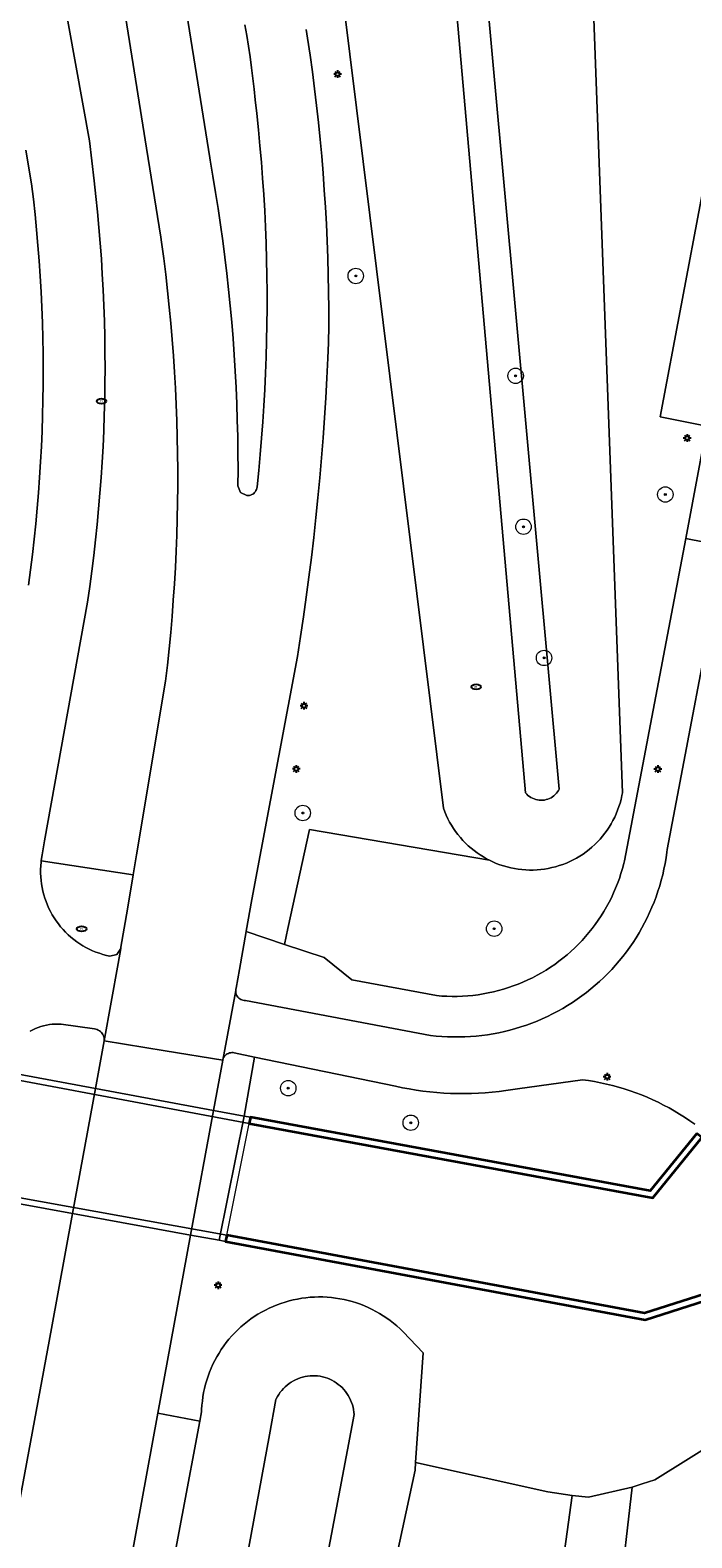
# Model space of a CAD drawing. Header units: metres. Extents: x 152610 to 160096, y 456114 to 462495.
# Tile 468 of 656: x 157918 to 157953, y 460118 to 460196. Entities that reach past the tile are written whole.
import ezdxf
from ezdxf.enums import TextEntityAlignment as Align

# ---------------------------------------------------------------- set-up
doc = ezdxf.new("R2010")
doc.units = ezdxf.units.M
doc.header["$LTSCALE"] = 0.5
doc.layers.get('0').update_dxf_attribs({"linetype": 'CONTINUOUS'})
for name, color, linetype, lineweight in [('B-PV-GK-KADEMUUR-GV', 251, 'CONTINUOUS', 35), ('B-PV-GR-BEPLANTING_CULTUUR_BOSPLANTSOEN-GV', 251, 'CONTINUOUS', 18), ('B-PV-GR-BOOM-S', 251, 'CONTINUOUS', 25), ('B-PV-GW-TALUD_KRUIN-G', 251, 'CONTINUOUS', 18), ('B-PV-IE-MEUBILAIR-S', 251, 'CONTINUOUS', 25), ('B-PV-IE-TERREINAFSCHEIDING_KUNSTMATIG_MUUR-GV', 251, 'CONTINUOUS', 18), ('B-PV-KW-KUNSTWERK_DEK-GV', 251, 'CONTINUOUS', 18), ('B-PV-KW-KUNSTWERK_LANDHOOFD-GV', 251, 'CONTINUOUS', 18), ('B-PV-OG-TERREIN_BEGROEID-GV', 251, 'CONTINUOUS', 18), ('B-PV-OG-WATER_SLOOT-GV', 251, 'CONTINUOUS', 18), ('B-PV-VH-GESLOTENVERHARDING_ASFALT-GV', 251, 'CONTINUOUS', 18), ('B-PV-VH-OPENVERHARDING_BETONSTRAATSTEEN-GV', 251, 'CONTINUOUS', 18), ('B-PV-VH-OPENVERHARDING_TEGEL-GV', 251, 'CONTINUOUS', 18)]:
    doc.layers.add(name, color=color, linetype=linetype, lineweight=lineweight)
doc.styles.add('NLCS-ISO', font='NLCS-ISO.ttf')

# ---------------------------------------------------------------- blocks, each defined once
blk = doc.blocks.new('SIE-MEUBILAIR_PAAL_LICHTMAST-SO')
for points in [[(-0.62, 0), (-1, 0)], [(-0.71, 0.71), (-0.44, 0.44)], [(0, 1), (0, 0.62)], [(0.44, 0.44), (0.71, 0.71)], [(1, 0), (0.62, 0)], [(-0.71, -0.71), (-0.44, -0.44)], [(0, -0.62), (0, -1)], [(0.44, -0.44), (0.71, -0.71)]]:
    blk.add_lwpolyline(points)
blk.add_circle((0, 0), 0.5)
blk = doc.blocks.new('SIE-MEUBILAIR_PUT_RIOOLPUT-SO')
blk.add_ellipse((0, 0), major_axis=(1.25, 0), ratio=0.54)
at = {"style": 'NLCS-ISO'}
blk.add_text('ri', height=0.75, dxfattribs=at).set_placement((-0.04, 0.07), align=Align.MIDDLE_CENTER)
blk = doc.blocks.new('SGR-BOOM_GBKN-SO')
at = {"linetype": 'ByBlock', "lineweight": 18}
h = blk.add_hatch(color=0, dxfattribs=at)
h.dxf.hatch_style = 1
edge = h.paths.add_edge_path()
edge.add_arc((0, 0), 0.25, 0, 360)
at = {"color": 0, "linetype": 'ByBlock', "lineweight": 18}
for radius in [2, 0.25]:
    blk.add_circle((0, 0), radius, dxfattribs=at)
at = {"color": 0, "linetype": 'ByBlock', "lineweight": 18, "style": 'NLCS-ISO'}
blk.add_attdef('SOORT', (2.5, 0), '', height=1.5, dxfattribs=at)

msp = doc.modelspace()

# ---------------------------------------------------------------- linework, layer by layer
at = {"layer": 'B-PV-GK-KADEMUUR-GV', "flags": 128}
for points in [[(157952.944, 460139.243), (157950.52, 460136.26), (157929.774, 460140.08), (157929.709, 460139.757), (157950.653, 460135.901), (157953.2, 460139.035)], [(157957.769, 460135.31), (157954.515, 460131.293), (157950.228, 460129.921), (157928.548, 460133.964), (157928.483, 460133.64), (157950.26, 460129.58), (157954.74, 460131.02), (157958.023, 460135.103)]]:
    msp.add_lwpolyline(points, close=True, dxfattribs=at)
at = {"layer": 'B-PV-GR-BEPLANTING_CULTUUR_BOSPLANTSOEN-GV', "flags": 128}
for points in [[(157934.593, 460197.99), (157939.787, 460156.108), (157939.856, 460155.924), (157939.933, 460155.744), (157940.017, 460155.566), (157940.108, 460155.393), (157940.206, 460155.223), (157940.311, 460155.057), (157940.423, 460154.896), (157940.541, 460154.739), (157940.666, 460154.587), (157940.796, 460154.441), (157940.933, 460154.299), (157941.075, 460154.164), (157941.222, 460154.035), (157941.375, 460153.911), (157941.532, 460153.794), (157941.694, 460153.683), (157941.861, 460153.58), (157942.032, 460153.483), (157942.173, 460153.409), (157942.35, 460153.325), (157942.531, 460153.248), (157942.714, 460153.179), (157942.901, 460153.117), (157943.089, 460153.062), (157943.28, 460153.016), (157943.472, 460152.977), (157943.666, 460152.946), (157943.861, 460152.923), (157944.057, 460152.908), (157944.253, 460152.901), (157944.449, 460152.902), (157944.645, 460152.911), (157944.841, 460152.928), (157945.036, 460152.953), (157945.229, 460152.986), (157945.421, 460153.027), (157945.611, 460153.076), (157945.799, 460153.132), (157945.985, 460153.196), (157946.168, 460153.267), (157946.347, 460153.346), (157946.524, 460153.432), (157946.697, 460153.525), (157946.865, 460153.625), (157947.03, 460153.732), (157947.19, 460153.845), (157947.345, 460153.965), (157947.496, 460154.091), (157947.641, 460154.223), (157947.78, 460154.361), (157947.914, 460154.505), (157948.042, 460154.654), (157948.164, 460154.808), (157948.279, 460154.967), (157948.388, 460155.13), (157948.49, 460155.298), (157948.585, 460155.469), (157948.673, 460155.645), (157948.754, 460155.824), (157948.827, 460156.006), (157948.893, 460156.19), (157948.952, 460156.378), (157949.002, 460156.567), (157949.045, 460156.759), (157949.073, 460156.907), (157947.197, 460207.798)], [(157940.243, 460200.044), (157944.047, 460156.905), (157944.108, 460156.837), (157944.175, 460156.774), (157944.247, 460156.717), (157944.324, 460156.667), (157944.404, 460156.624), (157944.489, 460156.588), (157944.576, 460156.559), (157944.665, 460156.538), (157944.755, 460156.525), (157944.847, 460156.52), (157944.939, 460156.523), (157945.03, 460156.534), (157945.119, 460156.553), (157945.207, 460156.58), (157945.292, 460156.614), (157945.374, 460156.655), (157945.452, 460156.703), (157945.525, 460156.758), (157945.593, 460156.819), (157945.656, 460156.886), (157945.712, 460156.958), (157945.762, 460157.035), (157945.8, 460157.104), (157941.81, 460200.723)], [(157941.81, 460200.723), (157945.8, 460157.104), (157945.762, 460157.035), (157945.712, 460156.958), (157945.656, 460156.886), (157945.593, 460156.819), (157945.525, 460156.758), (157945.452, 460156.703), (157945.374, 460156.655), (157945.292, 460156.614), (157945.207, 460156.58), (157945.119, 460156.553), (157945.03, 460156.534), (157944.939, 460156.523), (157944.847, 460156.52), (157944.755, 460156.525), (157944.665, 460156.538), (157944.576, 460156.559), (157944.489, 460156.588), (157944.404, 460156.624), (157944.324, 460156.667), (157944.247, 460156.717), (157944.175, 460156.774), (157944.108, 460156.837), (157944.047, 460156.905), (157940.243, 460200.044)], [(157935.599, 460109.215), (157938.32, 460121.78), (157938.348, 460122.18), (157938.733, 460127.87), (157937.695, 460128.955), (157937.537, 460129.109), (157937.372, 460129.258), (157937.203, 460129.4), (157937.029, 460129.536), (157936.85, 460129.666), (157936.666, 460129.789), (157936.478, 460129.905), (157936.286, 460130.015), (157936.09, 460130.117), (157935.891, 460130.213), (157935.688, 460130.301), (157935.482, 460130.381), (157935.273, 460130.455), (157935.062, 460130.52), (157934.848, 460130.578), (157934.633, 460130.628), (157934.416, 460130.671), (157934.198, 460130.705), (157933.978, 460130.732), (157933.758, 460130.75), (157933.537, 460130.761), (157933.316, 460130.764), (157933.095, 460130.758), (157932.874, 460130.745), (157932.654, 460130.723), (157932.435, 460130.694), (157932.216, 460130.657), (157932, 460130.612), (157931.785, 460130.559), (157931.573, 460130.499), (157931.362, 460130.43), (157931.155, 460130.354), (157930.95, 460130.271), (157930.748, 460130.181), (157930.55, 460130.083), (157930.355, 460129.978), (157930.164, 460129.866), (157929.978, 460129.747), (157929.795, 460129.622), (157929.618, 460129.49), (157929.445, 460129.351), (157929.278, 460129.207), (157929.116, 460129.056), (157928.959, 460128.9), (157928.808, 460128.739), (157928.663, 460128.571), (157928.525, 460128.399), (157928.392, 460128.222), (157928.266, 460128.04), (157928.147, 460127.854), (157928.034, 460127.664), (157927.929, 460127.47), (157927.831, 460127.271), (157927.739, 460127.07), (157927.655, 460126.865), (157927.579, 460126.658), (157927.51, 460126.448), (157927.449, 460126.235), (157927.396, 460126.021), (157927.35, 460125.804), (157927.312, 460125.586), (157927.282, 460125.367), (157927.26, 460125.147), (157927.246, 460124.926), (157927.242, 460124.808), (157927.149, 460124.314), (157922.569, 460099.941)], [(157930.151, 460098.237), (157934.811, 460122.84), (157935.156, 460124.661), (157935.145, 460124.791), (157935.126, 460124.92), (157935.1, 460125.048), (157935.066, 460125.174), (157935.024, 460125.297), (157934.974, 460125.418), (157934.917, 460125.535), (157934.853, 460125.649), (157934.783, 460125.759), (157934.705, 460125.864), (157934.622, 460125.964), (157934.532, 460126.059), (157934.437, 460126.148), (157934.336, 460126.231), (157934.231, 460126.308), (157934.121, 460126.378), (157934.007, 460126.442), (157933.889, 460126.498), (157933.768, 460126.547), (157933.645, 460126.588), (157933.519, 460126.622), (157933.391, 460126.648), (157933.262, 460126.666), (157933.131, 460126.676), (157933.001, 460126.679), (157932.871, 460126.673), (157932.741, 460126.659), (157932.612, 460126.637), (157932.485, 460126.608), (157932.36, 460126.57), (157932.238, 460126.525), (157932.118, 460126.473), (157932.002, 460126.414), (157931.89, 460126.347), (157931.782, 460126.274), (157931.679, 460126.194), (157931.581, 460126.108), (157931.488, 460126.016), (157931.401, 460125.919), (157931.32, 460125.817), (157931.246, 460125.709), (157931.178, 460125.598), (157931.117, 460125.482), (157931.096, 460125.437), (157930.761, 460123.619), (157926.141, 460098.538)], [(157926.141, 460098.538), (157930.761, 460123.619), (157931.096, 460125.437), (157931.117, 460125.482), (157931.178, 460125.598), (157931.246, 460125.709), (157931.32, 460125.817), (157931.401, 460125.919), (157931.488, 460126.016), (157931.581, 460126.108), (157931.679, 460126.194), (157931.782, 460126.274), (157931.89, 460126.347), (157932.002, 460126.414), (157932.118, 460126.473), (157932.238, 460126.525), (157932.36, 460126.57), (157932.485, 460126.608), (157932.612, 460126.637), (157932.741, 460126.659), (157932.871, 460126.673), (157933.001, 460126.679), (157933.131, 460126.676), (157933.262, 460126.666), (157933.391, 460126.648), (157933.519, 460126.622), (157933.645, 460126.588), (157933.768, 460126.547), (157933.889, 460126.498), (157934.007, 460126.442), (157934.121, 460126.378), (157934.231, 460126.308), (157934.336, 460126.231), (157934.437, 460126.148), (157934.532, 460126.059), (157934.622, 460125.964), (157934.705, 460125.864), (157934.783, 460125.759), (157934.853, 460125.649), (157934.917, 460125.535), (157934.974, 460125.418), (157935.024, 460125.297), (157935.066, 460125.174), (157935.1, 460125.048), (157935.126, 460124.92), (157935.145, 460124.791), (157935.156, 460124.661), (157934.811, 460122.84), (157930.151, 460098.237)]]:
    msp.add_lwpolyline(points, dxfattribs=at)
for points in [[(157945.213, 460120.657), (157938.348, 460122.18), (157938.32, 460121.78), (157935.599, 460109.215), (157935.235, 460107.726), (157938.162, 460112.14), (157939.547, 460113.137), (157941.309, 460113.607), (157943.137, 460113.559), (157944.008, 460113.052), (157944.585, 460112.499), (157945.287, 460111.922), (157946.472, 460120.475)], [(157948.91, 460115.02), (157949.583, 460120.901), (157947.321, 460120.387), (157946.472, 460120.475), (157945.287, 460111.922), (157944.253, 460105.424), (157944.829, 460104.661), (157946.156, 460100.029), (157947.803, 460108.993)]]:
    msp.add_lwpolyline(points, close=True, dxfattribs=at)
at = {"layer": 'B-PV-GW-TALUD_KRUIN-G', "flags": 128}
for points in [[(157941.81, 460200.723), (157945.8, 460157.104), (157945.762, 460157.035), (157945.712, 460156.958), (157945.656, 460156.886), (157945.593, 460156.819), (157945.525, 460156.758), (157945.452, 460156.703), (157945.374, 460156.655), (157945.292, 460156.614), (157945.207, 460156.58), (157945.119, 460156.553), (157945.03, 460156.534), (157944.939, 460156.523), (157944.847, 460156.52), (157944.755, 460156.525), (157944.665, 460156.538), (157944.576, 460156.559), (157944.489, 460156.588), (157944.404, 460156.624), (157944.324, 460156.667), (157944.247, 460156.717), (157944.175, 460156.774), (157944.108, 460156.837), (157944.047, 460156.905), (157940.243, 460200.044)], [(157926.141, 460098.538), (157930.761, 460123.619), (157931.096, 460125.437), (157931.117, 460125.482), (157931.178, 460125.598), (157931.246, 460125.709), (157931.32, 460125.817), (157931.401, 460125.919), (157931.488, 460126.016), (157931.581, 460126.108), (157931.679, 460126.194), (157931.782, 460126.274), (157931.89, 460126.347), (157932.002, 460126.414), (157932.118, 460126.473), (157932.238, 460126.525), (157932.36, 460126.57), (157932.485, 460126.608), (157932.612, 460126.637), (157932.741, 460126.659), (157932.871, 460126.673), (157933.001, 460126.679), (157933.131, 460126.676), (157933.262, 460126.666), (157933.391, 460126.648), (157933.519, 460126.622), (157933.645, 460126.588), (157933.768, 460126.547), (157933.889, 460126.498), (157934.007, 460126.442), (157934.121, 460126.378), (157934.231, 460126.308), (157934.336, 460126.231), (157934.437, 460126.148), (157934.532, 460126.059), (157934.622, 460125.964), (157934.705, 460125.864), (157934.783, 460125.759), (157934.853, 460125.649), (157934.917, 460125.535), (157934.974, 460125.418), (157935.024, 460125.297), (157935.066, 460125.174), (157935.1, 460125.048), (157935.126, 460124.92), (157935.145, 460124.791), (157935.156, 460124.661), (157934.811, 460122.84), (157930.151, 460098.237)]]:
    msp.add_lwpolyline(points, dxfattribs=at)
at = {"layer": 'B-PV-IE-TERREINAFSCHEIDING_KUNSTMATIG_MUUR-GV', "flags": 128}
msp.add_lwpolyline([(157928.16, 460133.7), (157928.483, 460133.64), (157928.548, 460133.964), (157929.709, 460139.757), (157929.774, 460140.08), (157929.45, 460140.14)], close=True, dxfattribs=at)
at = {"layer": 'B-PV-KW-KUNSTWERK_DEK-GV', "flags": 128}
msp.add_lwpolyline([(157911.896, 460143.409), (157911.836, 460143.114), (157910.643, 460137.208), (157910.584, 460136.917), (157910.874, 460136.862), (157912.988, 460136.475), (157915.578, 460136.002), (157916.075, 460135.911), (157920.548, 460135.092), (157926.673, 460133.972), (157928.16, 460133.7), (157928.483, 460133.64), (157928.548, 460133.964), (157929.709, 460139.757), (157929.774, 460140.08), (157929.45, 460140.14), (157927.86, 460140.436), (157921.74, 460141.574), (157916.996, 460142.456), (157916.525, 460142.544), (157913.922, 460143.028), (157912.19, 460143.35)], close=True, dxfattribs=at)
at = {"layer": 'B-PV-KW-KUNSTWERK_LANDHOOFD-GV', "flags": 128}
for points in [[(157921.74, 460141.574), (157916.996, 460142.456), (157916.525, 460142.544), (157913.922, 460143.028), (157912.19, 460143.35), (157911.896, 460143.409), (157911.836, 460143.114), (157929.709, 460139.757), (157929.774, 460140.08), (157929.45, 460140.14), (157927.86, 460140.436)], [(157912.988, 460136.475), (157915.578, 460136.002), (157916.075, 460135.911), (157920.548, 460135.092), (157926.673, 460133.972), (157928.16, 460133.7), (157928.483, 460133.64), (157928.548, 460133.964), (157910.643, 460137.208), (157910.584, 460136.917), (157910.874, 460136.862)]]:
    msp.add_lwpolyline(points, close=True, dxfattribs=at)
at = {"layer": 'B-PV-OG-TERREIN_BEGROEID-GV', "flags": 128}
for points in [[(157912.316, 460240.964), (157921.419, 460190.71), (157921.665, 460188.644), (157921.756, 460187.837), (157921.839, 460187.03), (157921.914, 460186.222), (157921.982, 460185.413), (157922.041, 460184.604), (157922.092, 460183.794), (157922.136, 460182.984), (157922.171, 460182.173), (157922.198, 460181.362), (157922.218, 460180.551), (157922.229, 460179.739), (157922.232, 460178.927), (157922.228, 460178.116), (157922.215, 460177.304), (157922.194, 460176.493), (157922.166, 460175.682), (157922.129, 460174.871), (157922.084, 460174.061), (157922.032, 460173.251), (157921.971, 460172.442), (157921.902, 460171.633), (157921.826, 460170.825), (157921.742, 460170.018), (157921.649, 460169.212), (157921.549, 460168.407), (157921.44, 460167.602), (157921.324, 460166.799), (157919.09, 460154.411), (157918.969, 460153.688), (157918.937, 460153.501), (157918.922, 460153.384), (157923.691, 460152.654), (157923.864, 460153.691), (157925.375, 460162.689), (157925.471, 460163.529), (157925.559, 460164.37), (157925.64, 460165.212), (157925.712, 460166.054), (157925.776, 460166.897), (157925.833, 460167.741), (157925.881, 460168.585), (157925.921, 460169.43), (157925.954, 460170.275), (157925.978, 460171.12), (157925.994, 460171.966), (157926.003, 460172.811), (157926.003, 460173.657), (157925.995, 460174.502), (157925.98, 460175.348), (157925.956, 460176.193), (157925.925, 460177.038), (157925.885, 460177.883), (157925.837, 460178.727), (157925.782, 460179.571), (157925.718, 460180.414), (157925.647, 460181.256), (157925.567, 460182.098), (157925.48, 460182.939), (157925.384, 460183.779), (157925.281, 460184.619), (157925.17, 460185.457), (157925.133, 460185.72), (157924.387, 460190.334), (157916.306, 460240.888)], [(157924.185, 460211.659), (157927.662, 460189.83), (157927.682, 460189.719), (157927.83, 460188.883), (157927.97, 460188.046), (157928.102, 460187.208), (157928.226, 460186.368), (157928.342, 460185.527), (157928.45, 460184.685), (157928.551, 460183.843), (157928.643, 460182.999), (157928.727, 460182.154), (157928.804, 460181.309), (157928.872, 460180.463), (157928.933, 460179.616), (157928.985, 460178.769), (157929.03, 460177.921), (157929.066, 460177.073), (157929.095, 460176.225), (157929.115, 460175.376), (157929.128, 460174.528), (157929.133, 460173.679), (157929.129, 460172.83), (157929.259, 460172.48), (157929.597, 460172.319), (157929.66, 460172.319), (157929.723, 460172.328), (157929.784, 460172.344), (157929.842, 460172.368), (157929.897, 460172.399), (157929.947, 460172.437), (157929.993, 460172.481), (157930.032, 460172.53), (157930.065, 460172.584), (157930.091, 460172.641), (157930.109, 460172.702), (157930.12, 460172.764), (157930.121, 460172.78), (157930.208, 460173.619), (157930.287, 460174.458), (157930.358, 460175.298), (157930.421, 460176.139), (157930.476, 460176.98), (157930.524, 460177.822), (157930.563, 460178.664), (157930.594, 460179.506), (157930.617, 460180.349), (157930.632, 460181.192), (157930.639, 460182.035), (157930.639, 460182.878), (157930.63, 460183.721), (157930.613, 460184.564), (157930.588, 460185.407), (157930.555, 460186.249), (157930.515, 460187.091), (157930.466, 460187.933), (157930.409, 460188.774), (157930.344, 460189.614), (157930.271, 460190.454), (157930.191, 460191.293), (157930.102, 460192.132), (157930.021, 460192.84), (157929.968, 460193.398), (157929.906, 460193.955), (157929.837, 460194.511), (157929.76, 460195.066), (157929.675, 460195.62), (157929.582, 460196.173), (157929.481, 460196.724)], [(157947.197, 460207.798), (157949.073, 460156.907), (157949.045, 460156.759), (157949.002, 460156.567), (157948.952, 460156.378), (157948.893, 460156.19), (157948.827, 460156.006), (157948.754, 460155.824), (157948.673, 460155.645), (157948.585, 460155.469), (157948.49, 460155.298), (157948.388, 460155.13), (157948.279, 460154.967), (157948.164, 460154.808), (157948.042, 460154.654), (157947.914, 460154.505), (157947.78, 460154.361), (157947.641, 460154.223), (157947.496, 460154.091), (157947.345, 460153.965), (157947.19, 460153.845), (157947.03, 460153.732), (157946.865, 460153.625), (157946.697, 460153.525), (157946.524, 460153.432), (157946.347, 460153.346), (157946.168, 460153.267), (157945.985, 460153.196), (157945.799, 460153.132), (157945.611, 460153.076), (157945.421, 460153.027), (157945.229, 460152.986), (157945.036, 460152.953), (157944.841, 460152.928), (157944.645, 460152.911), (157944.449, 460152.902), (157944.253, 460152.901), (157944.057, 460152.908), (157943.861, 460152.923), (157943.666, 460152.946), (157943.472, 460152.977), (157943.28, 460153.016), (157943.089, 460153.062), (157942.901, 460153.117), (157942.714, 460153.179), (157942.531, 460153.248), (157942.35, 460153.325), (157942.173, 460153.409), (157932.833, 460155.004), (157931.724, 460149.868), (157931.547, 460149.049), (157933.603, 460148.362), (157935.04, 460147.21), (157939.43, 460146.39), (157939.699, 460146.368), (157939.968, 460146.354), (157940.238, 460146.347), (157940.508, 460146.349), (157940.778, 460146.359), (157941.047, 460146.376), (157941.316, 460146.402), (157941.584, 460146.436), (157941.85, 460146.477), (157942.115, 460146.527), (157942.379, 460146.584), (157942.641, 460146.649), (157942.901, 460146.722), (157943.159, 460146.803), (157943.414, 460146.891), (157943.666, 460146.986), (157943.915, 460147.089), (157944.162, 460147.2), (157944.405, 460147.317), (157944.644, 460147.442), (157944.879, 460147.574), (157945.111, 460147.713), (157945.338, 460147.858), (157945.561, 460148.011), (157945.779, 460148.169), (157945.992, 460148.335), (157946.201, 460148.506), (157946.404, 460148.684), (157946.602, 460148.867), (157946.795, 460149.056), (157946.981, 460149.251), (157947.162, 460149.451), (157947.337, 460149.657), (157947.506, 460149.868), (157947.668, 460150.083), (157947.824, 460150.304), (157947.973, 460150.528), (157948.116, 460150.758), (157948.251, 460150.991), (157948.38, 460151.228), (157948.502, 460151.469), (157948.616, 460151.714), (157948.723, 460151.961), (157948.823, 460152.212), (157948.915, 460152.466), (157949, 460152.722), (157949.077, 460152.98), (157949.146, 460153.241), (157949.18, 460153.38), (157952.36, 460170.09), (157953.46, 460175.92), (157951.03, 460176.4), (157954.3, 460193.72)], [(157932.675, 460196.489), (157932.745, 460196.035), (157932.873, 460195.164), (157932.993, 460194.292), (157933.105, 460193.418), (157933.209, 460192.544), (157933.305, 460191.669), (157933.393, 460190.793), (157933.473, 460189.916), (157933.546, 460189.038), (157933.61, 460188.16), (157933.666, 460187.282), (157933.715, 460186.402), (157933.755, 460185.523), (157933.787, 460184.643), (157933.812, 460183.763), (157933.828, 460182.882), (157933.836, 460182.002), (157933.837, 460181.122), (157933.829, 460180.241), (157933.797, 460179.455), (157933.747, 460178.418), (157933.689, 460177.382), (157933.623, 460176.347), (157933.549, 460175.312), (157933.468, 460174.278), (157933.378, 460173.244), (157933.28, 460172.211), (157933.175, 460171.179), (157933.061, 460170.148), (157932.94, 460169.117), (157932.81, 460168.088), (157932.673, 460167.059), (157932.527, 460166.032), (157932.374, 460165.006), (157932.213, 460163.981), (157929.85, 460151.37), (157929.56, 460149.74), (157929.555, 460149.714), (157931.547, 460149.049), (157931.724, 460149.868), (157932.833, 460155.004), (157942.173, 460153.409), (157942.032, 460153.483), (157941.861, 460153.58), (157941.694, 460153.683), (157941.532, 460153.794), (157941.375, 460153.911), (157941.222, 460154.035), (157941.075, 460154.164), (157940.933, 460154.299), (157940.796, 460154.441), (157940.666, 460154.587), (157940.541, 460154.739), (157940.423, 460154.896), (157940.311, 460155.057), (157940.206, 460155.223), (157940.108, 460155.393), (157940.017, 460155.566), (157939.933, 460155.744), (157939.856, 460155.924), (157939.787, 460156.108), (157934.593, 460197.99)], [(157916.996, 460142.456), (157921.74, 460141.574), (157922.194, 460144.041), (157922.196, 460144.109), (157922.189, 460144.177), (157922.175, 460144.244), (157922.153, 460144.308), (157922.123, 460144.37), (157922.087, 460144.427), (157922.044, 460144.48), (157921.995, 460144.528), (157921.941, 460144.569), (157921.883, 460144.604), (157921.82, 460144.632), (157921.755, 460144.652), (157921.694, 460144.664), (157919.95, 460144.91), (157919.799, 460144.917), (157919.647, 460144.916), (157919.496, 460144.906), (157919.345, 460144.889), (157919.196, 460144.864), (157919.048, 460144.831), (157918.902, 460144.79), (157918.758, 460144.742), (157918.618, 460144.686), (157918.48, 460144.623), (157918.346, 460144.552)], [(157952.824, 460139.719), (157952.567, 460139.902), (157952.304, 460140.078), (157952.038, 460140.248), (157951.767, 460140.411), (157951.492, 460140.567), (157951.213, 460140.716), (157950.931, 460140.859), (157950.645, 460140.993), (157950.356, 460141.121), (157950.064, 460141.241), (157949.768, 460141.354), (157949.47, 460141.459), (157949.17, 460141.557), (157948.867, 460141.647), (157948.562, 460141.729), (157948.255, 460141.804), (157947.946, 460141.871), (157947.635, 460141.93), (157947.323, 460141.981), (157947.009, 460142.024), (157943.63, 460141.558), (157943.389, 460141.517), (157943.033, 460141.463), (157942.676, 460141.418), (157942.318, 460141.38), (157941.96, 460141.35), (157941.6, 460141.328), (157941.241, 460141.315), (157940.881, 460141.309), (157940.521, 460141.311), (157940.161, 460141.321), (157939.802, 460141.339), (157939.443, 460141.365), (157939.085, 460141.4), (157938.728, 460141.442), (157938.371, 460141.492), (157938.016, 460141.549), (157937.662, 460141.615), (157937.31, 460141.689), (157929.993, 460143.206), (157929.45, 460140.14), (157929.774, 460140.08), (157950.52, 460136.26), (157952.944, 460139.243)], [(157954.74, 460131.02), (157950.26, 460129.58), (157928.483, 460133.64), (157928.16, 460133.7), (157926.673, 460133.972), (157924.978, 460124.738), (157927.149, 460124.314), (157927.242, 460124.808), (157927.246, 460124.926), (157927.26, 460125.147), (157927.282, 460125.367), (157927.312, 460125.586), (157927.35, 460125.804), (157927.396, 460126.021), (157927.449, 460126.235), (157927.51, 460126.448), (157927.579, 460126.658), (157927.655, 460126.865), (157927.739, 460127.07), (157927.831, 460127.271), (157927.929, 460127.47), (157928.034, 460127.664), (157928.147, 460127.854), (157928.266, 460128.04), (157928.392, 460128.222), (157928.525, 460128.399), (157928.663, 460128.571), (157928.808, 460128.739), (157928.959, 460128.9), (157929.116, 460129.056), (157929.278, 460129.207), (157929.445, 460129.351), (157929.618, 460129.49), (157929.795, 460129.622), (157929.978, 460129.747), (157930.164, 460129.866), (157930.355, 460129.978), (157930.55, 460130.083), (157930.748, 460130.181), (157930.95, 460130.271), (157931.155, 460130.354), (157931.362, 460130.43), (157931.573, 460130.499), (157931.785, 460130.559), (157932, 460130.612), (157932.216, 460130.657), (157932.435, 460130.694), (157932.654, 460130.723), (157932.874, 460130.745), (157933.095, 460130.758), (157933.316, 460130.764), (157933.537, 460130.761), (157933.758, 460130.75), (157933.978, 460130.732), (157934.198, 460130.705), (157934.416, 460130.671), (157934.633, 460130.628), (157934.848, 460130.578), (157935.062, 460130.52), (157935.273, 460130.455), (157935.482, 460130.381), (157935.688, 460130.301), (157935.891, 460130.213), (157936.09, 460130.117), (157936.286, 460130.015), (157936.478, 460129.905), (157936.666, 460129.789), (157936.85, 460129.666), (157937.029, 460129.536), (157937.203, 460129.4), (157937.372, 460129.258), (157937.537, 460129.109), (157937.695, 460128.955), (157938.733, 460127.87), (157938.348, 460122.18), (157945.213, 460120.657), (157946.472, 460120.475), (157947.321, 460120.387), (157949.583, 460120.901), (157950.106, 460121.069), (157950.757, 460121.279), (157961.237, 460127.822)], [(157922.569, 460099.941), (157927.149, 460124.314), (157924.978, 460124.738), (157921.575, 460106.201)]]:
    msp.add_lwpolyline(points, dxfattribs=at)
for points in [[(157927.86, 460140.436), (157929.45, 460140.14), (157929.993, 460143.206), (157928.941, 460143.424), (157928.878, 460143.434), (157928.815, 460143.437), (157928.752, 460143.431), (157928.69, 460143.417), (157928.631, 460143.396), (157928.574, 460143.367), (157928.522, 460143.332), (157928.474, 460143.29), (157928.432, 460143.242), (157928.397, 460143.19), (157928.368, 460143.133), (157928.347, 460143.074), (157928.338, 460143.04)], [(157915.578, 460136.002), (157916.075, 460135.911), (157920.548, 460135.092), (157921.74, 460141.574), (157916.996, 460142.456), (157916.525, 460142.544)], [(157926.673, 460133.972), (157928.16, 460133.7), (157929.45, 460140.14), (157927.86, 460140.436)], [(157917.489, 460118.462), (157919.452, 460129.133), (157920.548, 460135.092), (157916.075, 460135.911), (157915.578, 460136.002), (157914.984, 460130.576), (157914.849, 460128.98), (157914.909, 460127.614), (157917.025, 460127.048), (157915.559, 460118.8)], [(157948.91, 460115.02), (157953.04, 460114.25), (157953.36, 460116), (157952.722, 460116.923), (157961.802, 460123.202), (157961.237, 460127.822), (157950.757, 460121.279), (157950.106, 460121.069), (157949.583, 460120.901)]]:
    msp.add_lwpolyline(points, close=True, dxfattribs=at)
at = {"layer": 'B-PV-OG-WATER_SLOOT-GV', "flags": 128}
for points in [[(157910.643, 460137.208), (157928.548, 460133.964), (157950.228, 460129.921), (157954.515, 460131.293), (157957.769, 460135.31), (157959.93, 460137.557), (157961.322, 460138.967), (157961.52, 460139.21), (157965.028, 460142.561), (157968.291, 460145.805), (157971.763, 460143.315), (157986.853, 460140.352), (157999.997, 460137.771), (158000, 460137.77), (158011.756, 460135.501), (158023.839, 460133.168)], [(157953.2, 460139.035), (157950.653, 460135.901), (157929.709, 460139.757), (157911.836, 460143.114)]]:
    msp.add_lwpolyline(points, dxfattribs=at)
at = {"layer": 'B-PV-VH-GESLOTENVERHARDING_ASFALT-GV', "flags": 128}
for points in [[(157918.346, 460144.552), (157918.48, 460144.623), (157918.618, 460144.686), (157918.758, 460144.742), (157918.902, 460144.79), (157919.048, 460144.831), (157919.196, 460144.864), (157919.345, 460144.889), (157919.496, 460144.906), (157919.647, 460144.916), (157919.799, 460144.917), (157919.95, 460144.91), (157921.694, 460144.664), (157921.755, 460144.652), (157921.82, 460144.632), (157921.883, 460144.604), (157921.941, 460144.569), (157921.995, 460144.528), (157922.044, 460144.48), (157922.087, 460144.427), (157922.123, 460144.37), (157922.153, 460144.308), (157922.175, 460144.244), (157922.189, 460144.177), (157922.196, 460144.109), (157922.194, 460144.041), (157922.92, 460148.05), (157923.05, 460148.838), (157922.842, 460148.527), (157922.479, 460148.437), (157922.302, 460148.477), (157922.119, 460148.526), (157921.938, 460148.583), (157921.76, 460148.648), (157921.585, 460148.72), (157921.413, 460148.799), (157921.244, 460148.886), (157921.079, 460148.979), (157920.918, 460149.08), (157920.762, 460149.187), (157920.611, 460149.3), (157920.464, 460149.42), (157920.322, 460149.546), (157920.186, 460149.678), (157920.056, 460149.816), (157919.931, 460149.959), (157919.813, 460150.107), (157919.701, 460150.26), (157919.595, 460150.417), (157919.497, 460150.579), (157919.405, 460150.745), (157919.32, 460150.914), (157919.242, 460151.087), (157919.172, 460151.263), (157919.11, 460151.442), (157919.055, 460151.623), (157919.007, 460151.807), (157918.968, 460151.992), (157918.936, 460152.179), (157918.912, 460152.367), (157918.896, 460152.556), (157918.889, 460152.745), (157918.889, 460152.935), (157918.897, 460153.124), (157918.913, 460153.313), (157918.922, 460153.384), (157918.937, 460153.501), (157918.969, 460153.688), (157919.09, 460154.411), (157921.324, 460166.799), (157921.44, 460167.602), (157921.549, 460168.407), (157921.649, 460169.212), (157921.742, 460170.018), (157921.826, 460170.825), (157921.902, 460171.633), (157921.971, 460172.442), (157922.032, 460173.251), (157922.084, 460174.061), (157922.129, 460174.871), (157922.166, 460175.682), (157922.194, 460176.493), (157922.215, 460177.304), (157922.228, 460178.116), (157922.232, 460178.927), (157922.229, 460179.739), (157922.218, 460180.551), (157922.198, 460181.362), (157922.171, 460182.173), (157922.136, 460182.984), (157922.092, 460183.794), (157922.041, 460184.604), (157921.982, 460185.413), (157921.914, 460186.222), (157921.839, 460187.03), (157921.756, 460187.837), (157921.665, 460188.644), (157921.419, 460190.71), (157912.316, 460240.964)], [(157916.306, 460240.888), (157924.387, 460190.334), (157925.133, 460185.72), (157925.17, 460185.457), (157925.281, 460184.619), (157925.384, 460183.779), (157925.48, 460182.939), (157925.567, 460182.098), (157925.647, 460181.256), (157925.718, 460180.414), (157925.782, 460179.571), (157925.837, 460178.727), (157925.885, 460177.883), (157925.925, 460177.038), (157925.956, 460176.193), (157925.98, 460175.348), (157925.995, 460174.502), (157926.003, 460173.657), (157926.003, 460172.811), (157925.994, 460171.966), (157925.978, 460171.12), (157925.954, 460170.275), (157925.921, 460169.43), (157925.881, 460168.585), (157925.833, 460167.741), (157925.776, 460166.897), (157925.712, 460166.054), (157925.64, 460165.212), (157925.559, 460164.37), (157925.471, 460163.529), (157925.375, 460162.689), (157923.864, 460153.691), (157923.691, 460152.654), (157923.392, 460150.867), (157923.059, 460148.895), (157923.05, 460148.838), (157922.92, 460148.05), (157922.194, 460144.041), (157925.354, 460143.526), (157928.338, 460143.04), (157929.013, 460146.656), (157929.021, 460146.718), (157929.037, 460146.778), (157929.204, 460147.749), (157929.555, 460149.714), (157929.56, 460149.74), (157929.85, 460151.37), (157932.213, 460163.981), (157932.374, 460165.006), (157932.527, 460166.032), (157932.673, 460167.059), (157932.81, 460168.088), (157932.94, 460169.117), (157933.061, 460170.148), (157933.175, 460171.179), (157933.28, 460172.211), (157933.378, 460173.244), (157933.468, 460174.278), (157933.549, 460175.312), (157933.623, 460176.347), (157933.689, 460177.382), (157933.747, 460178.418), (157933.797, 460179.455), (157933.829, 460180.241), (157933.837, 460181.122), (157933.836, 460182.002), (157933.828, 460182.882), (157933.812, 460183.763), (157933.787, 460184.643), (157933.755, 460185.523), (157933.715, 460186.402), (157933.666, 460187.282), (157933.61, 460188.16), (157933.546, 460189.038), (157933.473, 460189.916), (157933.393, 460190.793), (157933.305, 460191.669), (157933.209, 460192.544), (157933.105, 460193.418), (157932.993, 460194.292), (157932.873, 460195.164), (157932.745, 460196.035), (157932.675, 460196.489)], [(157929.481, 460196.724), (157929.582, 460196.173), (157929.675, 460195.62), (157929.76, 460195.066), (157929.837, 460194.511), (157929.906, 460193.955), (157929.968, 460193.398), (157930.021, 460192.84), (157930.102, 460192.132), (157930.191, 460191.293), (157930.271, 460190.454), (157930.344, 460189.614), (157930.409, 460188.774), (157930.466, 460187.933), (157930.515, 460187.091), (157930.555, 460186.249), (157930.588, 460185.407), (157930.613, 460184.564), (157930.63, 460183.721), (157930.639, 460182.878), (157930.639, 460182.035), (157930.632, 460181.192), (157930.617, 460180.349), (157930.594, 460179.506), (157930.563, 460178.664), (157930.524, 460177.822), (157930.476, 460176.98), (157930.421, 460176.139), (157930.358, 460175.298), (157930.287, 460174.458), (157930.208, 460173.619), (157930.121, 460172.78), (157930.12, 460172.764), (157930.109, 460172.702), (157930.091, 460172.641), (157930.065, 460172.584), (157930.032, 460172.53), (157929.993, 460172.481), (157929.947, 460172.437), (157929.897, 460172.399), (157929.842, 460172.368), (157929.784, 460172.344), (157929.723, 460172.328), (157929.66, 460172.319), (157929.597, 460172.319), (157929.259, 460172.48), (157929.129, 460172.83), (157929.133, 460173.679), (157929.128, 460174.528), (157929.115, 460175.376), (157929.095, 460176.225), (157929.066, 460177.073), (157929.03, 460177.921), (157928.985, 460178.769), (157928.933, 460179.616), (157928.872, 460180.463), (157928.804, 460181.309), (157928.727, 460182.154), (157928.643, 460182.999), (157928.551, 460183.843), (157928.45, 460184.685), (157928.342, 460185.527), (157928.226, 460186.368), (157928.102, 460187.208), (157927.97, 460188.046), (157927.83, 460188.883), (157927.682, 460189.719), (157927.662, 460189.83), (157924.185, 460211.659)], [(157918.119, 460190.228), (157918.426, 460188.488), (157918.519, 460187.69), (157918.605, 460186.892), (157918.683, 460186.093), (157918.752, 460185.293), (157918.814, 460184.492), (157918.868, 460183.691), (157918.914, 460182.89), (157918.952, 460182.088), (157918.982, 460181.285), (157919.003, 460180.483), (157919.017, 460179.68), (157919.023, 460178.877), (157919.021, 460178.074), (157919.011, 460177.271), (157918.993, 460176.469), (157918.967, 460175.666), (157918.933, 460174.864), (157918.89, 460174.062), (157918.84, 460173.261), (157918.782, 460172.46), (157918.716, 460171.66), (157918.642, 460170.86), (157918.56, 460170.062), (157918.47, 460169.264), (157918.372, 460168.467), (157918.266, 460167.671)], [(157954.395, 460169.696), (157951.399, 460153.97), (157951.381, 460153.823), (157951.339, 460153.53), (157951.288, 460153.237), (157951.23, 460152.946), (157951.164, 460152.657), (157951.09, 460152.37), (157951.009, 460152.084), (157950.92, 460151.802), (157950.823, 460151.521), (157950.719, 460151.243), (157950.607, 460150.968), (157950.488, 460150.697), (157950.362, 460150.428), (157950.228, 460150.163), (157950.087, 460149.902), (157949.94, 460149.645), (157949.785, 460149.391), (157949.624, 460149.142), (157949.456, 460148.898), (157949.282, 460148.658), (157949.101, 460148.422), (157948.913, 460148.192), (157948.72, 460147.967), (157948.521, 460147.747), (157948.316, 460147.533), (157948.105, 460147.324), (157947.889, 460147.121), (157947.667, 460146.924), (157947.44, 460146.733), (157947.207, 460146.548), (157946.97, 460146.37), (157946.729, 460146.198), (157946.483, 460146.032), (157946.232, 460145.874), (157945.977, 460145.722), (157945.718, 460145.577), (157945.456, 460145.439), (157945.189, 460145.308), (157944.92, 460145.184), (157944.647, 460145.068), (157944.371, 460144.959), (157944.092, 460144.857), (157943.81, 460144.764), (157943.527, 460144.677), (157943.24, 460144.599), (157942.952, 460144.528), (157942.662, 460144.465), (157942.371, 460144.41), (157942.078, 460144.362), (157941.784, 460144.323), (157941.489, 460144.291), (157941.193, 460144.268), (157940.897, 460144.252), (157940.6, 460144.245), (157940.303, 460144.245), (157940.007, 460144.254), (157939.711, 460144.27), (157939.415, 460144.295), (157939.12, 460144.327), (157929.515, 460146.142), (157929.512, 460146.142), (157929.45, 460146.144), (157929.389, 460146.153), (157929.329, 460146.171), (157929.273, 460146.196), (157929.219, 460146.228), (157929.171, 460146.266), (157929.127, 460146.311), (157929.09, 460146.361), (157929.06, 460146.415), (157929.036, 460146.473), (157929.021, 460146.533), (157929.013, 460146.594), (157929.013, 460146.656), (157928.338, 460143.04), (157928.347, 460143.074), (157928.368, 460143.133), (157928.397, 460143.19), (157928.432, 460143.242), (157928.474, 460143.29), (157928.522, 460143.332), (157928.574, 460143.367), (157928.631, 460143.396), (157928.69, 460143.417), (157928.752, 460143.431), (157928.815, 460143.437), (157928.878, 460143.434), (157928.941, 460143.424), (157929.993, 460143.206), (157937.31, 460141.689), (157937.662, 460141.615), (157938.016, 460141.549), (157938.371, 460141.492), (157938.728, 460141.442), (157939.085, 460141.4), (157939.443, 460141.365), (157939.802, 460141.339), (157940.161, 460141.321), (157940.521, 460141.311), (157940.881, 460141.309), (157941.241, 460141.315), (157941.6, 460141.328), (157941.96, 460141.35), (157942.318, 460141.38), (157942.676, 460141.418), (157943.033, 460141.463), (157943.389, 460141.517), (157943.63, 460141.558), (157947.009, 460142.024), (157947.323, 460141.981), (157947.635, 460141.93), (157947.946, 460141.871), (157948.255, 460141.804), (157948.562, 460141.729), (157948.867, 460141.647), (157949.17, 460141.557), (157949.47, 460141.459), (157949.768, 460141.354), (157950.064, 460141.241), (157950.356, 460141.121), (157950.645, 460140.993), (157950.931, 460140.859), (157951.213, 460140.716), (157951.492, 460140.567), (157951.767, 460140.411), (157952.038, 460140.248), (157952.304, 460140.078), (157952.567, 460139.902), (157952.824, 460139.719)], [(157918.201, 460090.611), (157918.504, 460091.779), (157918.799, 460092.949), (157919.086, 460094.121), (157919.366, 460095.295), (157919.638, 460096.471), (157919.902, 460097.648), (157920.158, 460098.828), (157920.406, 460100.008), (157920.646, 460101.191), (157920.879, 460102.375), (157921.104, 460103.56), (157921.321, 460104.747), (157921.53, 460105.936), (157921.575, 460106.201), (157924.978, 460124.738), (157926.673, 460133.972), (157920.548, 460135.092), (157919.452, 460129.133), (157917.489, 460118.462)]]:
    msp.add_lwpolyline(points, dxfattribs=at)
for points in [[(157921.74, 460141.574), (157927.86, 460140.436), (157928.338, 460143.04), (157925.354, 460143.526), (157922.194, 460144.041)], [(157920.548, 460135.092), (157926.673, 460133.972), (157927.86, 460140.436), (157921.74, 460141.574)]]:
    msp.add_lwpolyline(points, close=True, dxfattribs=at)
at = {"layer": 'B-PV-VH-OPENVERHARDING_BETONSTRAATSTEEN-GV', "flags": 128}
for points in [[(157963.83, 460193.2), (157958.93, 460194.08), (157958.7, 460192.86), (157955.278, 460175.58), (157953.46, 460175.92), (157952.36, 460170.09), (157954.395, 460169.696), (157957.184, 460169.158), (157959.245, 460168.789), (157959.786, 460171.664), (157960.332, 460174.567), (157961.561, 460181.113), (157962.702, 460187.193), (157963.431, 460191.073)], [(157958.7, 460192.86), (157954.3, 460193.72), (157951.03, 460176.4), (157953.46, 460175.92), (157955.278, 460175.58)]]:
    msp.add_lwpolyline(points, close=True, dxfattribs=at)
at = {"layer": 'B-PV-VH-OPENVERHARDING_TEGEL-GV', "flags": 128}
msp.add_lwpolyline([(157918.266, 460167.671), (157918.372, 460168.467), (157918.47, 460169.264), (157918.56, 460170.062), (157918.642, 460170.86), (157918.716, 460171.66), (157918.782, 460172.46), (157918.84, 460173.261), (157918.89, 460174.062), (157918.933, 460174.864), (157918.967, 460175.666), (157918.993, 460176.469), (157919.011, 460177.271), (157919.021, 460178.074), (157919.023, 460178.877), (157919.017, 460179.68), (157919.003, 460180.483), (157918.982, 460181.285), (157918.952, 460182.088), (157918.914, 460182.89), (157918.868, 460183.691), (157918.814, 460184.492), (157918.752, 460185.293), (157918.683, 460186.093), (157918.605, 460186.892), (157918.519, 460187.69), (157918.426, 460188.488), (157918.119, 460190.228)], dxfattribs=at)
for points in [[(157954.395, 460169.696), (157952.36, 460170.09), (157949.18, 460153.38), (157949.146, 460153.241), (157949.077, 460152.98), (157949, 460152.722), (157948.915, 460152.466), (157948.823, 460152.212), (157948.723, 460151.961), (157948.616, 460151.714), (157948.502, 460151.469), (157948.38, 460151.228), (157948.251, 460150.991), (157948.116, 460150.758), (157947.973, 460150.528), (157947.824, 460150.304), (157947.668, 460150.083), (157947.506, 460149.868), (157947.337, 460149.657), (157947.162, 460149.451), (157946.981, 460149.251), (157946.795, 460149.056), (157946.602, 460148.867), (157946.404, 460148.684), (157946.201, 460148.506), (157945.992, 460148.335), (157945.779, 460148.169), (157945.561, 460148.011), (157945.338, 460147.858), (157945.111, 460147.713), (157944.879, 460147.574), (157944.644, 460147.442), (157944.405, 460147.317), (157944.162, 460147.2), (157943.915, 460147.089), (157943.666, 460146.986), (157943.414, 460146.891), (157943.159, 460146.803), (157942.901, 460146.722), (157942.641, 460146.649), (157942.379, 460146.584), (157942.115, 460146.527), (157941.85, 460146.477), (157941.584, 460146.436), (157941.316, 460146.402), (157941.047, 460146.376), (157940.778, 460146.359), (157940.508, 460146.349), (157940.238, 460146.347), (157939.968, 460146.354), (157939.699, 460146.368), (157939.43, 460146.39), (157935.04, 460147.21), (157933.603, 460148.362), (157931.547, 460149.049), (157929.555, 460149.714), (157929.204, 460147.749), (157929.037, 460146.778), (157929.021, 460146.718), (157929.013, 460146.656), (157929.013, 460146.594), (157929.021, 460146.533), (157929.036, 460146.473), (157929.06, 460146.415), (157929.09, 460146.361), (157929.127, 460146.311), (157929.171, 460146.266), (157929.219, 460146.228), (157929.273, 460146.196), (157929.329, 460146.171), (157929.389, 460146.153), (157929.45, 460146.144), (157929.512, 460146.142), (157929.515, 460146.142), (157939.12, 460144.327), (157939.415, 460144.295), (157939.711, 460144.27), (157940.007, 460144.254), (157940.303, 460144.245), (157940.6, 460144.245), (157940.897, 460144.252), (157941.193, 460144.268), (157941.489, 460144.291), (157941.784, 460144.323), (157942.078, 460144.362), (157942.371, 460144.41), (157942.662, 460144.465), (157942.952, 460144.528), (157943.24, 460144.599), (157943.527, 460144.677), (157943.81, 460144.764), (157944.092, 460144.857), (157944.371, 460144.959), (157944.647, 460145.068), (157944.92, 460145.184), (157945.189, 460145.308), (157945.456, 460145.439), (157945.718, 460145.577), (157945.977, 460145.722), (157946.232, 460145.874), (157946.483, 460146.032), (157946.729, 460146.198), (157946.97, 460146.37), (157947.207, 460146.548), (157947.44, 460146.733), (157947.667, 460146.924), (157947.889, 460147.121), (157948.105, 460147.324), (157948.316, 460147.533), (157948.521, 460147.747), (157948.72, 460147.967), (157948.913, 460148.192), (157949.101, 460148.422), (157949.282, 460148.658), (157949.456, 460148.898), (157949.624, 460149.142), (157949.785, 460149.391), (157949.94, 460149.645), (157950.087, 460149.902), (157950.228, 460150.163), (157950.362, 460150.428), (157950.488, 460150.697), (157950.607, 460150.968), (157950.719, 460151.243), (157950.823, 460151.521), (157950.92, 460151.802), (157951.009, 460152.084), (157951.09, 460152.37), (157951.164, 460152.657), (157951.23, 460152.946), (157951.288, 460153.237), (157951.339, 460153.53), (157951.381, 460153.823), (157951.399, 460153.97)], [(157923.691, 460152.654), (157918.922, 460153.384), (157918.913, 460153.313), (157918.897, 460153.124), (157918.889, 460152.935), (157918.889, 460152.745), (157918.896, 460152.556), (157918.912, 460152.367), (157918.936, 460152.179), (157918.968, 460151.992), (157919.007, 460151.807), (157919.055, 460151.623), (157919.11, 460151.442), (157919.172, 460151.263), (157919.242, 460151.087), (157919.32, 460150.914), (157919.405, 460150.745), (157919.497, 460150.579), (157919.595, 460150.417), (157919.701, 460150.26), (157919.813, 460150.107), (157919.931, 460149.959), (157920.056, 460149.816), (157920.186, 460149.678), (157920.322, 460149.546), (157920.464, 460149.42), (157920.611, 460149.3), (157920.762, 460149.187), (157920.918, 460149.08), (157921.079, 460148.979), (157921.244, 460148.886), (157921.413, 460148.799), (157921.585, 460148.72), (157921.76, 460148.648), (157921.938, 460148.583), (157922.119, 460148.526), (157922.302, 460148.477), (157922.479, 460148.437), (157922.842, 460148.527), (157923.05, 460148.838), (157923.059, 460148.895), (157923.392, 460150.867)]]:
    msp.add_lwpolyline(points, close=True, dxfattribs=at)

# ---------------------------------------------------------------- block references
at = {"layer": 'B-PV-GR-BOOM-S', "xscale": 0.2, "yscale": 0.2, "zscale": 0.2}
for p in [(157935.24, 460183.709), (157943.535, 460178.529), (157951.301, 460172.377), (157943.945, 460170.706), (157945.009, 460163.901), (157932.49, 460155.86), (157942.421, 460149.86), (157931.74, 460141.588), (157938.093, 460139.798)]:
    msp.add_blockref('SGR-BOOM_GBKN-SO', p, dxfattribs=at)
at = {"layer": 'B-PV-IE-MEUBILAIR-S', "xscale": 0.2, "yscale": 0.2, "zscale": 0.2}
for name, p in [('SIE-MEUBILAIR_PAAL_LICHTMAST-SO', (157934.295, 460194.176)), ('SIE-MEUBILAIR_PUT_RIOOLPUT-SO', (157922.047, 460177.216)), ('SIE-MEUBILAIR_PAAL_LICHTMAST-SO', (157952.433, 460175.306)), ('SIE-MEUBILAIR_PUT_RIOOLPUT-SO', (157941.487, 460162.402)), ('SIE-MEUBILAIR_PAAL_LICHTMAST-SO', (157932.553, 460161.42)), ('SIE-MEUBILAIR_PAAL_LICHTMAST-SO', (157932.153, 460158.146)), ('SIE-MEUBILAIR_PAAL_LICHTMAST-SO', (157950.913, 460158.136)), ('SIE-MEUBILAIR_PUT_RIOOLPUT-SO', (157921.02, 460149.85)), ('SIE-MEUBILAIR_PAAL_LICHTMAST-SO', (157948.281, 460142.183)), ('SIE-MEUBILAIR_PAAL_LICHTMAST-SO', (157928.098, 460131.37))]:
    msp.add_blockref(name, p, dxfattribs=at)

doc.saveas('drawing.dxf')
